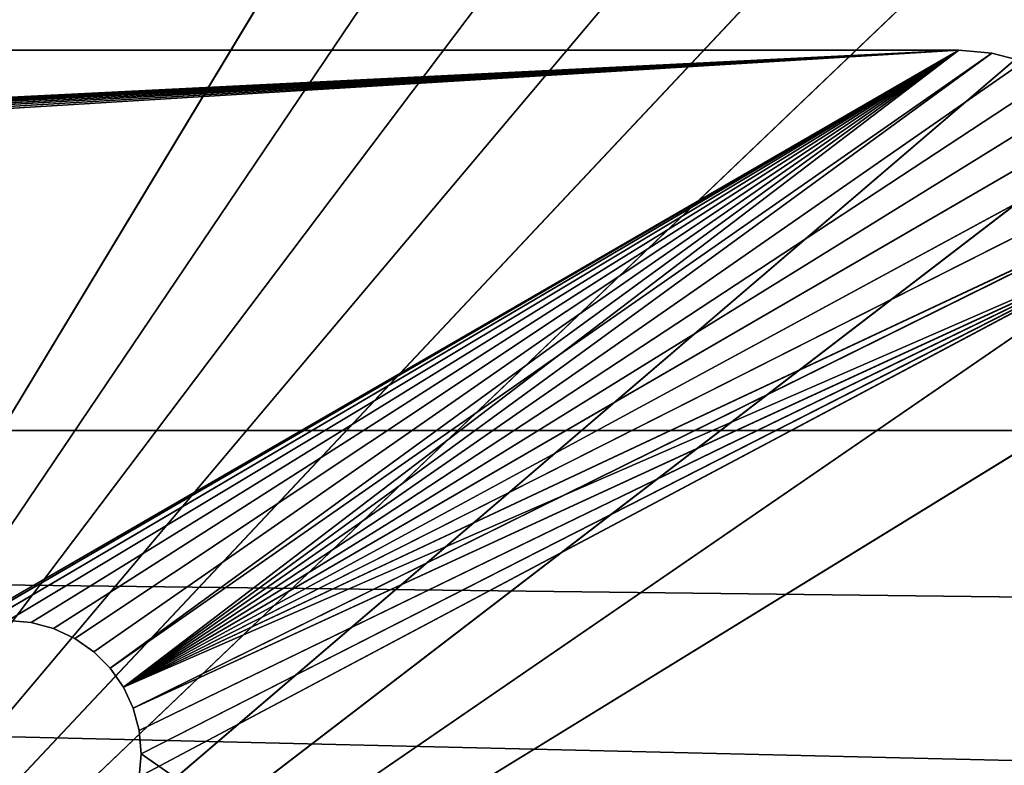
# Model space of a CAD drawing. Extents: x 0 to 40, y 0 to 8.
# Tile 653 of 656: x 34 to 36.6, y 2.1 to 4.1. Entities that reach past the tile are written whole.
import ezdxf

# ---------------------------------------------------------------- set-up
doc = ezdxf.new("R2010")
doc.units = 0
doc.header["$LTSCALE"] = 2.54
doc.layers.get('0').update_dxf_attribs({"color": 13, "linetype": 'CONTINUOUS'})

# ---------------------------------------------------------------- blocks, each defined once
blk = doc.blocks.new('P__KA__AZIENKOWA_RAGIO_40C')
at = {"color": 0}
for p, q in [((32.3516, 0.3, 0.15), (37, 8, 0.15)), ((32.3516, 0.3, 0.15), (37, 8, 0.15)), ((37.5209, 7.9544, 0.15), (32.3516, 0.3, 0.15)), ((37.5209, 7.9544, 0.15), (32.3516, 0.3, 0.15)), ((38.0261, 7.8191, 0.15), (32.3516, 0.3, 0.15)), ((38.0261, 7.8191, 0.15), (32.3516, 0.3, 0.15)), ((38.5, 7.5981, 0.15), (32.3516, 0.3, 0.15)), ((38.5, 7.5981, 0.15), (32.3516, 0.3, 0.15)), ((32.3516, 0.3, 0.15), (38.9284, 7.2981, 0.15)), ((32.3516, 0.3, 0.15), (38.9284, 7.2981, 0.15)), ((39.2981, 6.9284, 0.15), (32.3516, 0.3, 0.15)), ((39.2981, 6.9284, 0.15), (32.3516, 0.3, 0.15)), ((39.5981, 6.5, 0.15), (32.3516, 0.3, 0.15)), ((39.5981, 6.5, 0.15), (32.3516, 0.3, 0.15)), ((39.8191, 6.0261, 0.15), (32.3516, 0.3, 0.15)), ((39.8191, 6.0261, 0.15), (32.3516, 0.3, 0.15)), ((39.9544, 5.5209, 0.15), (32.3516, 0.3, 0.15)), ((39.9544, 5.5209, 0.15), (32.3516, 0.3, 0.15)), ((40, 5, 0.15), (32.3516, 0.3, 0.15)), ((40, 5, 0.15), (32.3516, 0.3, 0.15)), ((36.5, 4, 9), (3.5, 4, 9)), ((3.5, 4, 8.85), (36.5, 4, 8.85)), ((36.5, 4, 9), (3.5, 4, 9)), ((36.5, 4, 9), (3.5, 4, 8.85)), ((36.5, 4, 9), (3.5, 4, 8.85)), ((3.5, 4, 8.85), (36.5, 4, 8.85)), ((36.5, 4, 9), (6.0608, 2.4947, 9)), ((36.5, 4, 9), (6.0608, 2.4947, 9)), ((6.1197, 2.4789, 9), (36.5, 4, 9)), ((6.1197, 2.4789, 9), (36.5, 4, 9)), ((6.175, 2.4531, 9), (36.5, 4, 9)), ((6.175, 2.4531, 9), (36.5, 4, 9)), ((36.5, 4, 8.85), (6.175, 2.4531, 8.85)), ((36.5, 4, 8.85), (6.175, 2.4531, 8.85)), ((6.225, 2.4181, 9), (36.5, 4, 9)), ((6.225, 2.4181, 9), (36.5, 4, 9)), ((36.5, 4, 8.85), (6.225, 2.4181, 8.85)), ((36.5, 4, 8.85), (6.225, 2.4181, 8.85)), ((6.2681, 2.375, 8.85), (36.5, 4, 8.85)), ((6.2681, 2.375, 8.85), (36.5, 4, 8.85)), ((6.3031, 2.325, 8.85), (36.5, 4, 8.85)), ((6.3031, 2.325, 8.85), (36.5, 4, 8.85)), ((36.5, 4, 8.85), (6.3289, 2.2697, 8.85)), ((36.5, 4, 8.85), (6.3289, 2.2697, 8.85)), ((6.3447, 2.2108, 8.85), (36.5, 4, 8.85)), ((6.3447, 2.2108, 8.85), (36.5, 4, 8.85)), ((6.35, 2.15, 8.85), (36.5, 4, 8.85)), ((6.35, 2.15, 8.85), (36.5, 4, 8.85)), ((33.825, 2.4531, 9), (36.5, 4, 9)), ((33.825, 2.4531, 9), (36.5, 4, 9)), ((33.8803, 2.4789, 9), (36.5, 4, 9)), ((33.8803, 2.4789, 9), (36.5, 4, 9)), ((33.9392, 2.4947, 9), (36.5, 4, 9)), ((33.9392, 2.4947, 9), (36.5, 4, 9)), ((34, 2.5, 9), (36.5, 4, 9)), ((34, 2.5, 9), (36.5, 4, 9)), ((34, 2.5, 8.85), (36.5, 4, 8.85)), ((34, 2.5, 8.85), (36.5, 4, 8.85)), ((34.0608, 2.4947, 9), (36.5, 4, 9)), ((34.0608, 2.4947, 9), (36.5, 4, 9)), ((34.0608, 2.4947, 8.85), (36.5, 4, 8.85)), ((34.0608, 2.4947, 8.85), (36.5, 4, 8.85)), ((34.1197, 2.4789, 9), (36.5, 4, 9)), ((34.1197, 2.4789, 9), (36.5, 4, 9)), ((34.1197, 2.4789, 8.85), (36.5, 4, 8.85)), ((34.1197, 2.4789, 8.85), (36.5, 4, 8.85)), ((34.175, 2.4531, 9), (36.5, 4, 9)), ((34.175, 2.4531, 9), (36.5, 4, 9)), ((34.175, 2.4531, 8.85), (36.5, 4, 8.85)), ((34.175, 2.4531, 8.85), (36.5, 4, 8.85)), ((34.225, 2.4181, 9), (36.5, 4, 9)), ((34.225, 2.4181, 9), (36.5, 4, 9)), ((34.225, 2.4181, 8.85), (36.5, 4, 8.85)), ((34.225, 2.4181, 8.85), (36.5, 4, 8.85)), ((34.2681, 2.375, 9), (36.5, 4, 9)), ((34.2681, 2.375, 9), (36.5, 4, 9)), ((36.5, 4, 8.85), (34.2681, 2.375, 8.85)), ((36.5, 4, 8.85), (34.2681, 2.375, 8.85)), ((34.2681, 2.375, 9), (36.5868, 3.9924, 9)), ((34.2681, 2.375, 9), (36.5868, 3.9924, 9)), ((36.5, 4, 8.85), (34.3031, 2.325, 8.85)), ((36.5, 4, 8.85), (34.3031, 2.325, 8.85)), ((34.3031, 2.325, 9), (36.5868, 3.9924, 9)), ((34.3031, 2.325, 9), (36.5868, 3.9924, 9)), ((36.5868, 3.9924, 8.85), (34.3031, 2.325, 8.85)), ((36.5868, 3.9924, 8.85), (34.3031, 2.325, 8.85)), ((36.5868, 3.9924, 9), (36.5, 4, 9)), ((36.5, 4, 8.85), (36.5868, 3.9924, 8.85)), ((36.5, 4, 9), (36.5, 4, 8.85)), ((36.5, 4, 8.85), (36.5868, 3.9924, 8.85)), ((36.5, 4, 8.85), (36.5868, 3.9924, 9)), ((36.5, 4, 8.85), (36.5868, 3.9924, 9)), ((36.5, 4, 9), (36.5, 4, 8.85)), ((36.5868, 3.9924, 9), (36.5, 4, 9)), ((36.671, 3.9698, 9), (36.5868, 3.9924, 9)), ((36.5868, 3.9924, 8.85), (36.671, 3.9698, 8.85)), ((36.5868, 3.9924, 8.85), (36.671, 3.9698, 8.85)), ((36.5868, 3.9924, 8.85), (36.671, 3.9698, 9)), ((36.5868, 3.9924, 8.85), (36.671, 3.9698, 9)), ((36.5868, 3.9924, 8.85), (36.5868, 3.9924, 9)), ((36.671, 3.9698, 9), (36.5868, 3.9924, 9)), ((36.5868, 3.9924, 8.85), (36.5868, 3.9924, 9)), ((36.671, 3.9698, 9), (34.3031, 2.325, 9)), ((36.671, 3.9698, 9), (34.3031, 2.325, 9)), ((36.671, 3.9698, 8.85), (34.3031, 2.325, 8.85)), ((36.671, 3.9698, 8.85), (34.3031, 2.325, 8.85)), ((36.75, 3.933, 9), (34.3031, 2.325, 9)), ((36.75, 3.933, 9), (34.3031, 2.325, 9)), ((36.75, 3.933, 8.85), (34.3031, 2.325, 8.85)), ((36.75, 3.933, 8.85), (34.3031, 2.325, 8.85)), ((36.8214, 3.883, 9), (34.3031, 2.325, 9)), ((36.8214, 3.883, 9), (34.3031, 2.325, 9)), ((36.8214, 3.883, 8.85), (34.3031, 2.325, 8.85)), ((36.8214, 3.883, 8.85), (34.3031, 2.325, 8.85)), ((36.883, 3.8214, 9), (34.3031, 2.325, 9)), ((36.883, 3.8214, 9), (34.3031, 2.325, 9)), ((34.3031, 2.325, 8.85), (36.883, 3.8214, 8.85)), ((34.3031, 2.325, 8.85), (36.883, 3.8214, 8.85)), ((36.933, 3.75, 9), (34.3031, 2.325, 9)), ((36.933, 3.75, 9), (34.3031, 2.325, 9)), ((36.933, 3.75, 8.85), (34.3031, 2.325, 8.85)), ((36.933, 3.75, 8.85), (34.3031, 2.325, 8.85)), ((34.3031, 2.325, 9), (36.9698, 3.671, 9)), ((34.3031, 2.325, 9), (36.9698, 3.671, 9)), ((34.3031, 2.325, 8.85), (36.9698, 3.671, 8.85)), ((34.3031, 2.325, 8.85), (36.9698, 3.671, 8.85)), ((36.9924, 3.5868, 9), (34.3031, 2.325, 9)), ((36.9924, 3.5868, 9), (34.3031, 2.325, 9)), ((34.3031, 2.325, 8.85), (36.9924, 3.5868, 8.85)), ((34.3031, 2.325, 8.85), (36.9924, 3.5868, 8.85)), ((34.3289, 2.2697, 8.85), (36.9924, 3.5868, 8.85)), ((34.3289, 2.2697, 8.85), (36.9924, 3.5868, 8.85)), ((37, 3.5, 9), (34.3031, 2.325, 9)), ((37, 3.5, 9), (34.3031, 2.325, 9)), ((37, 3.5, 9), (34.3289, 2.2697, 9)), ((37, 3.5, 9), (34.3289, 2.2697, 9)), ((34.3289, 2.2697, 8.85), (37, 3.5, 8.85)), ((34.3289, 2.2697, 8.85), (37, 3.5, 8.85)), ((34.3447, 2.2108, 9), (37, 3.5, 9)), ((34.3447, 2.2108, 9), (37, 3.5, 9)), ((34.3447, 2.0892, 8.85), (37, 3.5, 8.85)), ((34.3447, 2.0892, 8.85), (37, 3.5, 8.85)), ((34.3447, 2.2108, 8.85), (37, 3.5, 8.85)), ((34.3447, 2.2108, 8.85), (37, 3.5, 8.85)), ((34.35, 2.15, 9), (37, 3.5, 9)), ((34.35, 2.15, 9), (37, 3.5, 9)), ((34.35, 2.15, 8.85), (37, 3.5, 8.85)), ((34.35, 2.15, 8.85), (37, 3.5, 8.85)), ((39.9617, 2.5221), (0, 3)), ((0, 3), (40, 3)), ((39.9617, 2.5221), (0, 3)), ((39.8478, 2.0565), (0, 3)), ((39.8478, 2.0565), (0, 3)), ((0, 3), (40, 3)), ((34, 2.5, 9), (34.0608, 2.4947, 9)), ((34.0608, 2.4947, 8.85), (34, 2.5, 8.85)), ((34.0608, 2.4947, 9), (34, 2.5, 8.85)), ((34.0608, 2.4947, 8.85), (34, 2.5, 8.85)), ((34.0608, 2.4947, 9), (34, 2.5, 8.85)), ((34, 2.5, 9), (34.0608, 2.4947, 9)), ((34.0608, 2.4947, 9), (34.1197, 2.4789, 9)), ((34.1197, 2.4789, 8.85), (34.0608, 2.4947, 8.85)), ((34.1197, 2.4789, 9), (34.0608, 2.4947, 8.85)), ((34.1197, 2.4789, 8.85), (34.0608, 2.4947, 8.85)), ((34.1197, 2.4789, 9), (34.0608, 2.4947, 8.85)), ((34.0608, 2.4947, 9), (34.1197, 2.4789, 9)), ((34.0608, 2.4947, 9), (34.0608, 2.4947, 8.85)), ((34.0608, 2.4947, 9), (34.0608, 2.4947, 8.85)), ((34.1197, 2.4789, 9), (34.175, 2.4531, 9)), ((34.175, 2.4531, 8.85), (34.1197, 2.4789, 8.85)), ((34.175, 2.4531, 9), (34.1197, 2.4789, 8.85)), ((34.175, 2.4531, 8.85), (34.1197, 2.4789, 8.85)), ((34.175, 2.4531, 9), (34.1197, 2.4789, 8.85)), ((34.1197, 2.4789, 9), (34.175, 2.4531, 9)), ((34.1197, 2.4789, 9), (34.1197, 2.4789, 8.85)), ((34.1197, 2.4789, 9), (34.1197, 2.4789, 8.85)), ((34.175, 2.4531, 9), (34.225, 2.4181, 9)), ((34.225, 2.4181, 8.85), (34.175, 2.4531, 8.85)), ((34.225, 2.4181, 9), (34.175, 2.4531, 8.85)), ((34.225, 2.4181, 8.85), (34.175, 2.4531, 8.85)), ((34.225, 2.4181, 9), (34.175, 2.4531, 8.85)), ((34.175, 2.4531, 9), (34.225, 2.4181, 9)), ((34.175, 2.4531, 9), (34.175, 2.4531, 8.85)), ((34.175, 2.4531, 9), (34.175, 2.4531, 8.85)), ((34.225, 2.4181, 9), (34.2681, 2.375, 9)), ((34.2681, 2.375, 8.85), (34.225, 2.4181, 8.85)), ((34.2681, 2.375, 9), (34.225, 2.4181, 8.85)), ((34.2681, 2.375, 8.85), (34.225, 2.4181, 8.85)), ((34.2681, 2.375, 9), (34.225, 2.4181, 8.85)), ((34.225, 2.4181, 9), (34.2681, 2.375, 9)), ((34.225, 2.4181, 9), (34.225, 2.4181, 8.85)), ((34.225, 2.4181, 9), (34.225, 2.4181, 8.85)), ((34.2681, 2.375, 9), (34.3031, 2.325, 9)), ((34.3031, 2.325, 8.85), (34.2681, 2.375, 8.85)), ((34.3031, 2.325, 9), (34.2681, 2.375, 8.85)), ((34.3031, 2.325, 8.85), (34.2681, 2.375, 8.85)), ((34.3031, 2.325, 9), (34.2681, 2.375, 8.85)), ((34.2681, 2.375, 9), (34.3031, 2.325, 9)), ((34.2681, 2.375, 9), (34.2681, 2.375, 8.85)), ((34.2681, 2.375, 9), (34.2681, 2.375, 8.85)), ((34.3031, 2.325, 9), (34.3289, 2.2697, 9)), ((34.3289, 2.2697, 8.85), (34.3031, 2.325, 8.85)), ((34.3289, 2.2697, 9), (34.3031, 2.325, 8.85)), ((34.3289, 2.2697, 8.85), (34.3031, 2.325, 8.85)), ((34.3289, 2.2697, 9), (34.3031, 2.325, 8.85)), ((34.3031, 2.325, 9), (34.3289, 2.2697, 9)), ((34.3031, 2.325, 9), (34.3031, 2.325, 8.85)), ((34.3031, 2.325, 9), (34.3031, 2.325, 8.85)), ((34.3289, 2.2697, 9), (34.3447, 2.2108, 9)), ((34.3447, 2.2108, 8.85), (34.3289, 2.2697, 8.85)), ((34.3447, 2.2108, 9), (34.3289, 2.2697, 8.85)), ((34.3447, 2.2108, 8.85), (34.3289, 2.2697, 8.85)), ((34.3447, 2.2108, 9), (34.3289, 2.2697, 8.85)), ((34.3289, 2.2697, 9), (34.3447, 2.2108, 9)), ((34.3289, 2.2697, 9), (34.3289, 2.2697, 8.85)), ((34.3289, 2.2697, 9), (34.3289, 2.2697, 8.85)), ((34.3447, 2.2108, 9), (34.35, 2.15, 9)), ((34.35, 2.15, 8.85), (34.3447, 2.2108, 8.85)), ((34.35, 2.15, 9), (34.3447, 2.2108, 8.85)), ((34.35, 2.15, 8.85), (34.3447, 2.2108, 8.85)), ((34.35, 2.15, 9), (34.3447, 2.2108, 8.85)), ((34.3447, 2.2108, 9), (34.35, 2.15, 9)), ((34.3447, 2.2108, 9), (34.3447, 2.2108, 8.85)), ((34.3447, 2.2108, 9), (34.3447, 2.2108, 8.85)), ((34.35, 2.15, 9), (34.3447, 2.0892, 9)), ((34.3447, 2.0892, 8.85), (34.35, 2.15, 8.85)), ((34.3447, 2.0892, 9), (34.35, 2.15, 8.85)), ((34.3447, 2.0892, 8.85), (34.35, 2.15, 8.85)), ((34.3447, 2.0892, 9), (34.35, 2.15, 8.85)), ((34.35, 2.15, 9), (34.3447, 2.0892, 9)), ((34.35, 2.15, 9), (37, 0.3, 9)), ((34.35, 2.15, 9), (37, 0.3, 9)), ((34.35, 2.15, 8.85), (34.35, 2.15, 9)), ((34.35, 2.15, 8.85), (34.35, 2.15, 9))]:
    blk.add_line(p, q, dxfattribs=at)
mesh = blk.add_polyface(dxfattribs=at)
corners = [(37, 8, 0.15), (3, 8, 0.15), (20, 0.3, 0.15)]
mesh.append_faces([[corners[k] for k in face] for face in [(0, 1, 2)]], dxfattribs={"color": 0})
mesh = blk.add_polyface(dxfattribs=at)
corners = [(37, 8, 0.15), (20, 0.3, 0.15), (26.1758, 0.3, 0.15)]
mesh.append_faces([[corners[k] for k in face] for face in [(0, 1, 2)]], dxfattribs={"color": 0})
mesh = blk.add_polyface(dxfattribs=at)
corners = [(37, 8, 0.15), (26.1758, 0.3, 0.15), (32.3516, 0.3, 0.15)]
mesh.append_faces([[corners[k] for k in face] for face in [(0, 1, 2)]], dxfattribs={"color": 0})
mesh = blk.add_polyface(dxfattribs=at)
corners = [(37.5209, 7.9544, 0.15), (37, 8, 0.15), (32.3516, 0.3, 0.15)]
mesh.append_faces([[corners[k] for k in face] for face in [(0, 1, 2)]], dxfattribs={"color": 0})
mesh = blk.add_polyface(dxfattribs=at)
corners = [(38.0261, 7.8191, 0.15), (37.5209, 7.9544, 0.15), (32.3516, 0.3, 0.15)]
mesh.append_faces([[corners[k] for k in face] for face in [(0, 1, 2)]], dxfattribs={"color": 0})
mesh = blk.add_polyface(dxfattribs=at)
corners = [(38.5, 7.5981, 0.15), (38.0261, 7.8191, 0.15), (32.3516, 0.3, 0.15)]
mesh.append_faces([[corners[k] for k in face] for face in [(0, 1, 2)]], dxfattribs={"color": 0})
mesh = blk.add_polyface(dxfattribs=at)
corners = [(38.9284, 7.2981, 0.15), (38.5, 7.5981, 0.15), (32.3516, 0.3, 0.15)]
mesh.append_faces([[corners[k] for k in face] for face in [(0, 1, 2)]], dxfattribs={"color": 0})
mesh = blk.add_polyface(dxfattribs=at)
corners = [(39.2981, 6.9284, 0.15), (38.9284, 7.2981, 0.15), (32.3516, 0.3, 0.15)]
mesh.append_faces([[corners[k] for k in face] for face in [(0, 1, 2)]], dxfattribs={"color": 0})
mesh = blk.add_polyface(dxfattribs=at)
corners = [(39.5981, 6.5, 0.15), (39.2981, 6.9284, 0.15), (32.3516, 0.3, 0.15)]
mesh.append_faces([[corners[k] for k in face] for face in [(0, 1, 2)]], dxfattribs={"color": 0})
mesh = blk.add_polyface(dxfattribs=at)
corners = [(39.8191, 6.0261, 0.15), (39.5981, 6.5, 0.15), (32.3516, 0.3, 0.15)]
mesh.append_faces([[corners[k] for k in face] for face in [(0, 1, 2)]], dxfattribs={"color": 0})
mesh = blk.add_polyface(dxfattribs=at)
corners = [(39.9544, 5.5209, 0.15), (39.8191, 6.0261, 0.15), (32.3516, 0.3, 0.15)]
mesh.append_faces([[corners[k] for k in face] for face in [(0, 1, 2)]], dxfattribs={"color": 0})
mesh = blk.add_polyface(dxfattribs=at)
corners = [(40, 5, 0.15), (39.9544, 5.5209, 0.15), (32.3516, 0.3, 0.15)]
mesh.append_faces([[corners[k] for k in face] for face in [(0, 1, 2)]], dxfattribs={"color": 0})
mesh = blk.add_polyface(dxfattribs=at)
corners = [(40, 3), (0, 3), (40, 5)]
mesh.append_faces([[corners[k] for k in face] for face in [(0, 1, 2)]], dxfattribs={"color": 0})
mesh = blk.add_polyface(dxfattribs=at)
corners = [(40, 5), (0, 3), (0, 5)]
mesh.append_faces([[corners[k] for k in face] for face in [(0, 1, 2)]], dxfattribs={"color": 0})
mesh = blk.add_polyface(dxfattribs=at)
corners = [(40, 5, 0.15), (32.3516, 0.3, 0.15), (40, 3, 0.15)]
mesh.append_faces([[corners[k] for k in face] for face in [(0, 1, 2)]], dxfattribs={"color": 0})
mesh = blk.add_polyface(dxfattribs=at)
corners = [(36.5, 4, 9), (3.5, 4, 9), (6.0608, 2.4947, 9)]
mesh.append_faces([[corners[k] for k in face] for face in [(0, 1, 2)]], dxfattribs={"color": 0})
mesh = blk.add_polyface(dxfattribs=at)
corners = [(36.5, 4, 8.85), (6.175, 2.4531, 8.85), (3.5, 4, 8.85)]
mesh.append_faces([[corners[k] for k in face] for face in [(0, 1, 2)]], dxfattribs={"color": 0})
mesh = blk.add_polyface(dxfattribs=at)
corners = [(36.5, 4, 9), (3.5, 4, 8.85), (3.5, 4, 9)]
mesh.append_faces([[corners[k] for k in face] for face in [(0, 1, 2)]], dxfattribs={"color": 0})
mesh = blk.add_polyface(dxfattribs=at)
corners = [(36.5, 4, 9), (36.5, 4, 8.85), (3.5, 4, 8.85)]
mesh.append_faces([[corners[k] for k in face] for face in [(0, 1, 2)]], dxfattribs={"color": 0})
mesh = blk.add_polyface(dxfattribs=at)
corners = [(36.5, 4, 9), (6.0608, 2.4947, 9), (6.1197, 2.4789, 9)]
mesh.append_faces([[corners[k] for k in face] for face in [(0, 1, 2)]], dxfattribs={"color": 0})
mesh = blk.add_polyface(dxfattribs=at)
corners = [(36.5, 4, 9), (6.1197, 2.4789, 9), (6.175, 2.4531, 9)]
mesh.append_faces([[corners[k] for k in face] for face in [(0, 1, 2)]], dxfattribs={"color": 0})
mesh = blk.add_polyface(dxfattribs=at)
corners = [(36.5, 4, 9), (6.175, 2.4531, 9), (6.225, 2.4181, 9)]
mesh.append_faces([[corners[k] for k in face] for face in [(0, 1, 2)]], dxfattribs={"color": 0})
mesh = blk.add_polyface(dxfattribs=at)
corners = [(36.5, 4, 8.85), (6.225, 2.4181, 8.85), (6.175, 2.4531, 8.85)]
mesh.append_faces([[corners[k] for k in face] for face in [(0, 1, 2)]], dxfattribs={"color": 0})
mesh = blk.add_polyface(dxfattribs=at)
corners = [(36.5, 4, 9), (6.225, 2.4181, 9), (33.825, 2.4531, 9)]
mesh.append_faces([[corners[k] for k in face] for face in [(0, 1, 2)]], dxfattribs={"color": 0})
mesh = blk.add_polyface(dxfattribs=at)
corners = [(36.5, 4, 8.85), (6.2681, 2.375, 8.85), (6.225, 2.4181, 8.85)]
mesh.append_faces([[corners[k] for k in face] for face in [(0, 1, 2)]], dxfattribs={"color": 0})
mesh = blk.add_polyface(dxfattribs=at)
corners = [(36.5, 4, 8.85), (6.3031, 2.325, 8.85), (6.2681, 2.375, 8.85)]
mesh.append_faces([[corners[k] for k in face] for face in [(0, 1, 2)]], dxfattribs={"color": 0})
mesh = blk.add_polyface(dxfattribs=at)
corners = [(36.5, 4, 8.85), (6.3289, 2.2697, 8.85), (6.3031, 2.325, 8.85)]
mesh.append_faces([[corners[k] for k in face] for face in [(0, 1, 2)]], dxfattribs={"color": 0})
mesh = blk.add_polyface(dxfattribs=at)
corners = [(36.5, 4, 8.85), (6.3447, 2.2108, 8.85), (6.3289, 2.2697, 8.85)]
mesh.append_faces([[corners[k] for k in face] for face in [(0, 1, 2)]], dxfattribs={"color": 0})
mesh = blk.add_polyface(dxfattribs=at)
corners = [(36.5, 4, 8.85), (6.35, 2.15, 8.85), (6.3447, 2.2108, 8.85)]
mesh.append_faces([[corners[k] for k in face] for face in [(0, 1, 2)]], dxfattribs={"color": 0})
mesh = blk.add_polyface(dxfattribs=at)
corners = [(36.5, 4, 8.85), (34, 2.5, 8.85), (6.35, 2.15, 8.85)]
mesh.append_faces([[corners[k] for k in face] for face in [(0, 1, 2)]], dxfattribs={"color": 0})
mesh = blk.add_polyface(dxfattribs=at)
corners = [(36.5, 4, 9), (33.825, 2.4531, 9), (33.8803, 2.4789, 9)]
mesh.append_faces([[corners[k] for k in face] for face in [(0, 1, 2)]], dxfattribs={"color": 0})
mesh = blk.add_polyface(dxfattribs=at)
corners = [(36.5, 4, 9), (33.8803, 2.4789, 9), (33.9392, 2.4947, 9)]
mesh.append_faces([[corners[k] for k in face] for face in [(0, 1, 2)]], dxfattribs={"color": 0})
mesh = blk.add_polyface(dxfattribs=at)
corners = [(36.5, 4, 9), (33.9392, 2.4947, 9), (34, 2.5, 9)]
mesh.append_faces([[corners[k] for k in face] for face in [(0, 1, 2)]], dxfattribs={"color": 0})
mesh = blk.add_polyface(dxfattribs=at)
corners = [(36.5, 4, 9), (34, 2.5, 9), (34.0608, 2.4947, 9)]
mesh.append_faces([[corners[k] for k in face] for face in [(0, 1, 2)]], dxfattribs={"color": 0})
mesh = blk.add_polyface(dxfattribs=at)
corners = [(36.5, 4, 8.85), (34.0608, 2.4947, 8.85), (34, 2.5, 8.85)]
mesh.append_faces([[corners[k] for k in face] for face in [(0, 1, 2)]], dxfattribs={"color": 0})
mesh = blk.add_polyface(dxfattribs=at)
corners = [(36.5, 4, 9), (34.0608, 2.4947, 9), (34.1197, 2.4789, 9)]
mesh.append_faces([[corners[k] for k in face] for face in [(0, 1, 2)]], dxfattribs={"color": 0})
mesh = blk.add_polyface(dxfattribs=at)
corners = [(36.5, 4, 8.85), (34.1197, 2.4789, 8.85), (34.0608, 2.4947, 8.85)]
mesh.append_faces([[corners[k] for k in face] for face in [(0, 1, 2)]], dxfattribs={"color": 0})
mesh = blk.add_polyface(dxfattribs=at)
corners = [(36.5, 4, 9), (34.1197, 2.4789, 9), (34.175, 2.4531, 9)]
mesh.append_faces([[corners[k] for k in face] for face in [(0, 1, 2)]], dxfattribs={"color": 0})
mesh = blk.add_polyface(dxfattribs=at)
corners = [(36.5, 4, 8.85), (34.175, 2.4531, 8.85), (34.1197, 2.4789, 8.85)]
mesh.append_faces([[corners[k] for k in face] for face in [(0, 1, 2)]], dxfattribs={"color": 0})
mesh = blk.add_polyface(dxfattribs=at)
corners = [(36.5, 4, 9), (34.175, 2.4531, 9), (34.225, 2.4181, 9)]
mesh.append_faces([[corners[k] for k in face] for face in [(0, 1, 2)]], dxfattribs={"color": 0})
mesh = blk.add_polyface(dxfattribs=at)
corners = [(36.5, 4, 8.85), (34.225, 2.4181, 8.85), (34.175, 2.4531, 8.85)]
mesh.append_faces([[corners[k] for k in face] for face in [(0, 1, 2)]], dxfattribs={"color": 0})
mesh = blk.add_polyface(dxfattribs=at)
corners = [(36.5, 4, 9), (34.225, 2.4181, 9), (34.2681, 2.375, 9)]
mesh.append_faces([[corners[k] for k in face] for face in [(0, 1, 2)]], dxfattribs={"color": 0})
mesh = blk.add_polyface(dxfattribs=at)
corners = [(36.5, 4, 8.85), (34.2681, 2.375, 8.85), (34.225, 2.4181, 8.85)]
mesh.append_faces([[corners[k] for k in face] for face in [(0, 1, 2)]], dxfattribs={"color": 0})
mesh = blk.add_polyface(dxfattribs=at)
corners = [(36.5868, 3.9924, 9), (36.5, 4, 9), (34.2681, 2.375, 9)]
mesh.append_faces([[corners[k] for k in face] for face in [(0, 1, 2)]], dxfattribs={"color": 0})
mesh = blk.add_polyface(dxfattribs=at)
corners = [(36.5, 4, 8.85), (34.3031, 2.325, 8.85), (34.2681, 2.375, 8.85)]
mesh.append_faces([[corners[k] for k in face] for face in [(0, 1, 2)]], dxfattribs={"color": 0})
mesh = blk.add_polyface(dxfattribs=at)
corners = [(36.5868, 3.9924, 9), (34.2681, 2.375, 9), (34.3031, 2.325, 9)]
mesh.append_faces([[corners[k] for k in face] for face in [(0, 1, 2)]], dxfattribs={"color": 0})
mesh = blk.add_polyface(dxfattribs=at)
corners = [(36.5868, 3.9924, 8.85), (34.3031, 2.325, 8.85), (36.5, 4, 8.85)]
mesh.append_faces([[corners[k] for k in face] for face in [(0, 1, 2)]], dxfattribs={"color": 0})
mesh = blk.add_polyface(dxfattribs=at)
corners = [(36.671, 3.9698, 9), (36.5868, 3.9924, 9), (34.3031, 2.325, 9)]
mesh.append_faces([[corners[k] for k in face] for face in [(0, 1, 2)]], dxfattribs={"color": 0})
mesh = blk.add_polyface(dxfattribs=at)
corners = [(36.671, 3.9698, 8.85), (34.3031, 2.325, 8.85), (36.5868, 3.9924, 8.85)]
mesh.append_faces([[corners[k] for k in face] for face in [(0, 1, 2)]], dxfattribs={"color": 0})
mesh = blk.add_polyface(dxfattribs=at)
corners = [(36.5868, 3.9924, 9), (36.5868, 3.9924, 8.85), (36.5, 4, 8.85)]
mesh.append_faces([[corners[k] for k in face] for face in [(0, 1, 2)]], dxfattribs={"color": 0})
mesh = blk.add_polyface(dxfattribs=at)
corners = [(36.5868, 3.9924, 9), (36.5, 4, 8.85), (36.5, 4, 9)]
mesh.append_faces([[corners[k] for k in face] for face in [(0, 1, 2)]], dxfattribs={"color": 0})
mesh = blk.add_polyface(dxfattribs=at)
corners = [(36.671, 3.9698, 9), (36.671, 3.9698, 8.85), (36.5868, 3.9924, 8.85)]
mesh.append_faces([[corners[k] for k in face] for face in [(0, 1, 2)]], dxfattribs={"color": 0})
mesh = blk.add_polyface(dxfattribs=at)
corners = [(36.671, 3.9698, 9), (36.5868, 3.9924, 8.85), (36.5868, 3.9924, 9)]
mesh.append_faces([[corners[k] for k in face] for face in [(0, 1, 2)]], dxfattribs={"color": 0})
mesh = blk.add_polyface(dxfattribs=at)
corners = [(36.75, 3.933, 9), (36.671, 3.9698, 9), (34.3031, 2.325, 9)]
mesh.append_faces([[corners[k] for k in face] for face in [(0, 1, 2)]], dxfattribs={"color": 0})
mesh = blk.add_polyface(dxfattribs=at)
corners = [(36.75, 3.933, 8.85), (34.3031, 2.325, 8.85), (36.671, 3.9698, 8.85)]
mesh.append_faces([[corners[k] for k in face] for face in [(0, 1, 2)]], dxfattribs={"color": 0})
mesh = blk.add_polyface(dxfattribs=at)
corners = [(36.8214, 3.883, 9), (36.75, 3.933, 9), (34.3031, 2.325, 9)]
mesh.append_faces([[corners[k] for k in face] for face in [(0, 1, 2)]], dxfattribs={"color": 0})
mesh = blk.add_polyface(dxfattribs=at)
corners = [(36.8214, 3.883, 8.85), (34.3031, 2.325, 8.85), (36.75, 3.933, 8.85)]
mesh.append_faces([[corners[k] for k in face] for face in [(0, 1, 2)]], dxfattribs={"color": 0})
mesh = blk.add_polyface(dxfattribs=at)
corners = [(36.883, 3.8214, 9), (36.8214, 3.883, 9), (34.3031, 2.325, 9)]
mesh.append_faces([[corners[k] for k in face] for face in [(0, 1, 2)]], dxfattribs={"color": 0})
mesh = blk.add_polyface(dxfattribs=at)
corners = [(36.883, 3.8214, 8.85), (34.3031, 2.325, 8.85), (36.8214, 3.883, 8.85)]
mesh.append_faces([[corners[k] for k in face] for face in [(0, 1, 2)]], dxfattribs={"color": 0})
mesh = blk.add_polyface(dxfattribs=at)
corners = [(36.933, 3.75, 9), (36.883, 3.8214, 9), (34.3031, 2.325, 9)]
mesh.append_faces([[corners[k] for k in face] for face in [(0, 1, 2)]], dxfattribs={"color": 0})
mesh = blk.add_polyface(dxfattribs=at)
corners = [(36.933, 3.75, 8.85), (34.3031, 2.325, 8.85), (36.883, 3.8214, 8.85)]
mesh.append_faces([[corners[k] for k in face] for face in [(0, 1, 2)]], dxfattribs={"color": 0})
mesh = blk.add_polyface(dxfattribs=at)
corners = [(36.9698, 3.671, 9), (36.933, 3.75, 9), (34.3031, 2.325, 9)]
mesh.append_faces([[corners[k] for k in face] for face in [(0, 1, 2)]], dxfattribs={"color": 0})
mesh = blk.add_polyface(dxfattribs=at)
corners = [(36.9698, 3.671, 8.85), (34.3031, 2.325, 8.85), (36.933, 3.75, 8.85)]
mesh.append_faces([[corners[k] for k in face] for face in [(0, 1, 2)]], dxfattribs={"color": 0})
mesh = blk.add_polyface(dxfattribs=at)
corners = [(36.9924, 3.5868, 9), (36.9698, 3.671, 9), (34.3031, 2.325, 9)]
mesh.append_faces([[corners[k] for k in face] for face in [(0, 1, 2)]], dxfattribs={"color": 0})
mesh = blk.add_polyface(dxfattribs=at)
corners = [(36.9924, 3.5868, 8.85), (34.3031, 2.325, 8.85), (36.9698, 3.671, 8.85)]
mesh.append_faces([[corners[k] for k in face] for face in [(0, 1, 2)]], dxfattribs={"color": 0})
mesh = blk.add_polyface(dxfattribs=at)
corners = [(37, 3.5, 9), (36.9924, 3.5868, 9), (34.3031, 2.325, 9)]
mesh.append_faces([[corners[k] for k in face] for face in [(0, 1, 2)]], dxfattribs={"color": 0})
mesh = blk.add_polyface(dxfattribs=at)
corners = [(36.9924, 3.5868, 8.85), (34.3289, 2.2697, 8.85), (34.3031, 2.325, 8.85)]
mesh.append_faces([[corners[k] for k in face] for face in [(0, 1, 2)]], dxfattribs={"color": 0})
mesh = blk.add_polyface(dxfattribs=at)
corners = [(37, 3.5, 8.85), (34.3289, 2.2697, 8.85), (36.9924, 3.5868, 8.85)]
mesh.append_faces([[corners[k] for k in face] for face in [(0, 1, 2)]], dxfattribs={"color": 0})
mesh = blk.add_polyface(dxfattribs=at)
corners = [(37, 3.5, 9), (34.3031, 2.325, 9), (34.3289, 2.2697, 9)]
mesh.append_faces([[corners[k] for k in face] for face in [(0, 1, 2)]], dxfattribs={"color": 0})
mesh = blk.add_polyface(dxfattribs=at)
corners = [(37, 3.5, 9), (34.3289, 2.2697, 9), (34.3447, 2.2108, 9)]
mesh.append_faces([[corners[k] for k in face] for face in [(0, 1, 2)]], dxfattribs={"color": 0})
mesh = blk.add_polyface(dxfattribs=at)
corners = [(37, 3.5, 8.85), (34.3447, 2.2108, 8.85), (34.3289, 2.2697, 8.85)]
mesh.append_faces([[corners[k] for k in face] for face in [(0, 1, 2)]], dxfattribs={"color": 0})
mesh = blk.add_polyface(dxfattribs=at)
corners = [(37, 3.5, 9), (34.3447, 2.2108, 9), (34.35, 2.15, 9)]
mesh.append_faces([[corners[k] for k in face] for face in [(0, 1, 2)]], dxfattribs={"color": 0})
mesh = blk.add_polyface(dxfattribs=at)
corners = [(37, 0.3, 8.85), (34.3447, 2.0892, 8.85), (37, 3.5, 8.85)]
mesh.append_faces([[corners[k] for k in face] for face in [(0, 1, 2)]], dxfattribs={"color": 0})
mesh = blk.add_polyface(dxfattribs=at)
corners = [(37, 3.5, 8.85), (34.3447, 2.0892, 8.85), (34.35, 2.15, 8.85)]
mesh.append_faces([[corners[k] for k in face] for face in [(0, 1, 2)]], dxfattribs={"color": 0})
mesh = blk.add_polyface(dxfattribs=at)
corners = [(37, 3.5, 8.85), (34.35, 2.15, 8.85), (34.3447, 2.2108, 8.85)]
mesh.append_faces([[corners[k] for k in face] for face in [(0, 1, 2)]], dxfattribs={"color": 0})
mesh = blk.add_polyface(dxfattribs=at)
corners = [(37, 3.5, 9), (34.35, 2.15, 9), (37, 0.3, 9)]
mesh.append_faces([[corners[k] for k in face] for face in [(0, 1, 2)]], dxfattribs={"color": 0})
mesh = blk.add_polyface(dxfattribs=at)
corners = [(40, 3), (39.9617, 2.5221), (0, 3)]
mesh.append_faces([[corners[k] for k in face] for face in [(0, 1, 2)]], dxfattribs={"color": 0})
mesh = blk.add_polyface(dxfattribs=at)
corners = [(39.9617, 2.5221), (39.8478, 2.0565), (0, 3)]
mesh.append_faces([[corners[k] for k in face] for face in [(0, 1, 2)]], dxfattribs={"color": 0})
mesh = blk.add_polyface(dxfattribs=at)
corners = [(39.8478, 2.0565), (39.6611, 1.6149), (0, 3)]
mesh.append_faces([[corners[k] for k in face] for face in [(0, 1, 2)]], dxfattribs={"color": 0})
mesh = blk.add_polyface(dxfattribs=at)
corners = [(39.6611, 1.6149), (39.4065, 1.2087), (0, 3)]
mesh.append_faces([[corners[k] for k in face] for face in [(0, 1, 2)]], dxfattribs={"color": 0})
mesh = blk.add_polyface(dxfattribs=at)
corners = [(39.4065, 1.2087), (39.0905, 0.8483), (0, 3)]
mesh.append_faces([[corners[k] for k in face] for face in [(0, 1, 2)]], dxfattribs={"color": 0})
mesh = blk.add_polyface(dxfattribs=at)
corners = [(39.0905, 0.8483), (0.0383, 2.5221), (0, 3)]
mesh.append_faces([[corners[k] for k in face] for face in [(0, 1, 2)]], dxfattribs={"color": 0})
mesh = blk.add_polyface(dxfattribs=at)
corners = [(40, 3, 0.15), (32.3516, 0.3, 0.15), (39.9617, 2.5221, 0.15)]
mesh.append_faces([[corners[k] for k in face] for face in [(0, 1, 2)]], dxfattribs={"color": 0})
mesh = blk.add_polyface(dxfattribs=at)
corners = [(39.0905, 0.8483), (0.1522, 2.0565), (0.0383, 2.5221)]
mesh.append_faces([[corners[k] for k in face] for face in [(0, 1, 2)]], dxfattribs={"color": 0})
mesh = blk.add_polyface(dxfattribs=at)
corners = [(39.9617, 2.5221, 0.15), (32.3516, 0.3, 0.15), (39.8478, 2.0565, 0.15)]
mesh.append_faces([[corners[k] for k in face] for face in [(0, 1, 2)]], dxfattribs={"color": 0})
mesh = blk.add_polyface(dxfattribs=at)
corners = [(34.0608, 2.4947, 9), (34, 2.5, 8.85), (34.0608, 2.4947, 8.85)]
mesh.append_faces([[corners[k] for k in face] for face in [(0, 1, 2)]], dxfattribs={"color": 0})
mesh = blk.add_polyface(dxfattribs=at)
corners = [(34, 2.5, 9), (34, 2.5, 8.85), (34.0608, 2.4947, 9)]
mesh.append_faces([[corners[k] for k in face] for face in [(0, 1, 2)]], dxfattribs={"color": 0})
mesh = blk.add_polyface(dxfattribs=at)
corners = [(34.1197, 2.4789, 9), (34.0608, 2.4947, 8.85), (34.1197, 2.4789, 8.85)]
mesh.append_faces([[corners[k] for k in face] for face in [(0, 1, 2)]], dxfattribs={"color": 0})
mesh = blk.add_polyface(dxfattribs=at)
corners = [(34.0608, 2.4947, 9), (34.0608, 2.4947, 8.85), (34.1197, 2.4789, 9)]
mesh.append_faces([[corners[k] for k in face] for face in [(0, 1, 2)]], dxfattribs={"color": 0})
mesh = blk.add_polyface(dxfattribs=at)
corners = [(34.175, 2.4531, 9), (34.1197, 2.4789, 8.85), (34.175, 2.4531, 8.85)]
mesh.append_faces([[corners[k] for k in face] for face in [(0, 1, 2)]], dxfattribs={"color": 0})
mesh = blk.add_polyface(dxfattribs=at)
corners = [(34.1197, 2.4789, 9), (34.1197, 2.4789, 8.85), (34.175, 2.4531, 9)]
mesh.append_faces([[corners[k] for k in face] for face in [(0, 1, 2)]], dxfattribs={"color": 0})
mesh = blk.add_polyface(dxfattribs=at)
corners = [(34.225, 2.4181, 9), (34.175, 2.4531, 8.85), (34.225, 2.4181, 8.85)]
mesh.append_faces([[corners[k] for k in face] for face in [(0, 1, 2)]], dxfattribs={"color": 0})
mesh = blk.add_polyface(dxfattribs=at)
corners = [(34.175, 2.4531, 9), (34.175, 2.4531, 8.85), (34.225, 2.4181, 9)]
mesh.append_faces([[corners[k] for k in face] for face in [(0, 1, 2)]], dxfattribs={"color": 0})
mesh = blk.add_polyface(dxfattribs=at)
corners = [(34.225, 2.4181, 8.85), (34.2681, 2.375, 8.85), (34.2681, 2.375, 9)]
mesh.append_faces([[corners[k] for k in face] for face in [(0, 1, 2)]], dxfattribs={"color": 0})
mesh = blk.add_polyface(dxfattribs=at)
corners = [(34.225, 2.4181, 8.85), (34.2681, 2.375, 9), (34.225, 2.4181, 9)]
mesh.append_faces([[corners[k] for k in face] for face in [(0, 1, 2)]], dxfattribs={"color": 0})
mesh = blk.add_polyface(dxfattribs=at)
corners = [(34.2681, 2.375, 8.85), (34.3031, 2.325, 8.85), (34.3031, 2.325, 9)]
mesh.append_faces([[corners[k] for k in face] for face in [(0, 1, 2)]], dxfattribs={"color": 0})
mesh = blk.add_polyface(dxfattribs=at)
corners = [(34.2681, 2.375, 8.85), (34.3031, 2.325, 9), (34.2681, 2.375, 9)]
mesh.append_faces([[corners[k] for k in face] for face in [(0, 1, 2)]], dxfattribs={"color": 0})
mesh = blk.add_polyface(dxfattribs=at)
corners = [(34.3031, 2.325, 8.85), (34.3289, 2.2697, 8.85), (34.3289, 2.2697, 9)]
mesh.append_faces([[corners[k] for k in face] for face in [(0, 1, 2)]], dxfattribs={"color": 0})
mesh = blk.add_polyface(dxfattribs=at)
corners = [(34.3031, 2.325, 8.85), (34.3289, 2.2697, 9), (34.3031, 2.325, 9)]
mesh.append_faces([[corners[k] for k in face] for face in [(0, 1, 2)]], dxfattribs={"color": 0})
mesh = blk.add_polyface(dxfattribs=at)
corners = [(34.3289, 2.2697, 8.85), (34.3447, 2.2108, 8.85), (34.3447, 2.2108, 9)]
mesh.append_faces([[corners[k] for k in face] for face in [(0, 1, 2)]], dxfattribs={"color": 0})
mesh = blk.add_polyface(dxfattribs=at)
corners = [(34.3289, 2.2697, 8.85), (34.3447, 2.2108, 9), (34.3289, 2.2697, 9)]
mesh.append_faces([[corners[k] for k in face] for face in [(0, 1, 2)]], dxfattribs={"color": 0})
mesh = blk.add_polyface(dxfattribs=at)
corners = [(34.3447, 2.2108, 8.85), (34.35, 2.15, 8.85), (34.35, 2.15, 9)]
mesh.append_faces([[corners[k] for k in face] for face in [(0, 1, 2)]], dxfattribs={"color": 0})
mesh = blk.add_polyface(dxfattribs=at)
corners = [(34.3447, 2.2108, 8.85), (34.35, 2.15, 9), (34.3447, 2.2108, 9)]
mesh.append_faces([[corners[k] for k in face] for face in [(0, 1, 2)]], dxfattribs={"color": 0})
mesh = blk.add_polyface(dxfattribs=at)
corners = [(37, 0.3, 9), (34.35, 2.15, 9), (34.3447, 2.0892, 9)]
mesh.append_faces([[corners[k] for k in face] for face in [(0, 1, 2)]], dxfattribs={"color": 0})
mesh = blk.add_polyface(dxfattribs=at)
corners = [(34.35, 2.15, 8.85), (34.3447, 2.0892, 8.85), (34.3447, 2.0892, 9)]
mesh.append_faces([[corners[k] for k in face] for face in [(0, 1, 2)]], dxfattribs={"color": 0})
mesh = blk.add_polyface(dxfattribs=at)
corners = [(34.35, 2.15, 8.85), (34.3447, 2.0892, 9), (34.35, 2.15, 9)]
mesh.append_faces([[corners[k] for k in face] for face in [(0, 1, 2)]], dxfattribs={"color": 0})

msp = doc.modelspace()

# ---------------------------------------------------------------- block references
at = {"color": 0}
msp.add_blockref('P__KA__AZIENKOWA_RAGIO_40C', (0, 0), dxfattribs=at)

doc.saveas('drawing.dxf')
